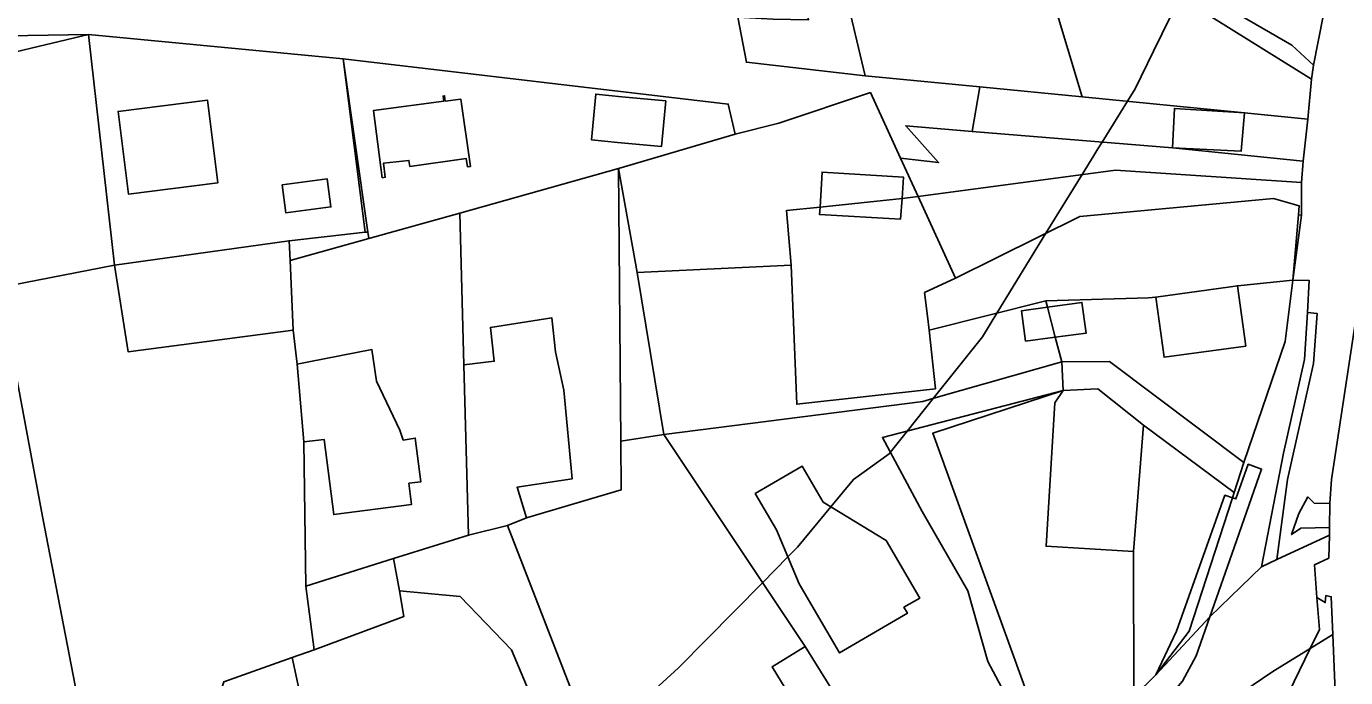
# Model space of a CAD drawing. Extents: x -477304 to -465429, y -1159113 to -1149210.
# Drawn here: x -473327.8 to -473162.4, y -1153881.2 to -1153799.6 of the extents above; entities that cross this region are included whole.
import ezdxf

# ---------------------------------------------------------------- set-up
doc = ezdxf.new("R2010")
doc.units = 0
for name, color, linetype in [('BPEJ_s', 7, 'Continuous'), ('ostatni_s', 7, 'Continuous'), ('trav_porost_s', 7, 'Continuous'), ('voda_s', 7, 'Continuous'), ('zahrada_s', 7, 'Continuous')]:
    doc.layers.add(name, color=color, linetype=linetype)

msp = doc.modelspace()

# ---------------------------------------------------------------- linework, layer by layer
at = {"layer": 'BPEJ_s'}
for points in [[(-473183.14, -1153795.95), (-473186.44, -1153802.7), (-473188.76, -1153807.44), (-473189.72, -1153808.98), (-473192.91, -1153814.11), (-473193.43, -1153814.95), (-473193.94, -1153815.78), (-473195.42, -1153818.18), (-473199.94, -1153825.53), (-473206.09, -1153835.53), (-473207.92, -1153838.51), (-473214.08, -1153846.24), (-473217.32, -1153850.31), (-473219.46, -1153852.99), (-473219.62, -1153853.19), (-473224.09, -1153856.38), (-473226.92, -1153859.81), (-473231.11, -1153864.89), (-473232.3, -1153866.1), (-473235.48, -1153869.33), (-473246, -1153880), (-473250.47, -1153884.04)], [(-473250.47, -1153884.04), (-473246, -1153880), (-473235.48, -1153869.33), (-473232.3, -1153866.1), (-473231.11, -1153864.89), (-473226.92, -1153859.81), (-473224.09, -1153856.38), (-473219.62, -1153853.19), (-473219.46, -1153852.99), (-473217.32, -1153850.31), (-473214.08, -1153846.24), (-473207.92, -1153838.51), (-473206.09, -1153835.53), (-473199.94, -1153825.53), (-473195.42, -1153818.18), (-473193.94, -1153815.78), (-473193.43, -1153814.95), (-473192.91, -1153814.11), (-473189.72, -1153808.98), (-473188.76, -1153807.44), (-473186.44, -1153802.7), (-473183.14, -1153795.95)]]:
    msp.add_lwpolyline(points, dxfattribs=at)
at = {"layer": 'ostatni_s'}
for points in [[(-473202.85, -1153783.66), (-473166.65, -1153806.23), (-473167.12, -1153811.22), (-473175.04, -1153810.42), (-473195.4, -1153808.43)], [(-473237.51, -1153804.1), (-473238.56, -1153798.46), (-473234.18, -1153798.69), (-473229.71, -1153798.76), (-473230.72, -1153793.62), (-473225.52, -1153793.53), (-473225.08, -1153795.41), (-473222.61, -1153805.8)], [(-473288.05, -1153803.68), (-473239.78, -1153809.33), (-473238.9, -1153813.1), (-473253.56, -1153817.41), (-473273.46, -1153823), (-473284.85, -1153826.2), (-473284.97, -1153825.37)], [(-473183.83, -1153809.89), (-473184.07, -1153814.84), (-473209.21, -1153812.76), (-473208.25, -1153807.17), (-473195.4, -1153808.43), (-473175.04, -1153810.42)], [(-473316.3, -1153810.25), (-473305.08, -1153808.83), (-473303.77, -1153819.19), (-473314.99, -1153820.61)], [(-473279.82, -1153816.4), (-473283.03, -1153816.75), (-473282.8, -1153818.51), (-473283.17, -1153818.56), (-473284.26, -1153810.13), (-473275.45, -1153808.99), (-473275.53, -1153808.33), (-473275.36, -1153808.3), (-473275.27, -1153808.96), (-473273.33, -1153808.71), (-473272.12, -1153817.14), (-473272.49, -1153817.19), (-473272.63, -1153816.16), (-473279.69, -1153817.17)], [(-473272.12, -1153817.14), (-473273.33, -1153808.71), (-473275.27, -1153808.96), (-473275.36, -1153808.3), (-473275.53, -1153808.33), (-473275.45, -1153808.99), (-473284.26, -1153810.13), (-473283.17, -1153818.56), (-473282.8, -1153818.51), (-473283.03, -1153816.75), (-473279.82, -1153816.4), (-473279.69, -1153817.17), (-473272.63, -1153816.16), (-473272.49, -1153817.19)], [(-473248.16, -1153814.66), (-473253.67, -1153814.14), (-473256.93, -1153813.8), (-473256.39, -1153808.08), (-473253.13, -1153808.42), (-473247.62, -1153808.94)], [(-473253.13, -1153808.42), (-473256.39, -1153808.08), (-473256.93, -1153813.8), (-473253.67, -1153814.14), (-473248.16, -1153814.66), (-473247.62, -1153808.94)], [(-473175.04, -1153810.42), (-473175.48, -1153815.25), (-473184.07, -1153814.84), (-473183.83, -1153809.89)], [(-473184.07, -1153814.84), (-473175.48, -1153815.25), (-473175.04, -1153810.42), (-473167.12, -1153811.22), (-473167.68, -1153816.51)], [(-473217.53, -1153812.07), (-473209.21, -1153812.76), (-473184.07, -1153814.84), (-473167.68, -1153816.51), (-473167.89, -1153819.15), (-473191.24, -1153817.62), (-473215.98, -1153820.92), (-473218.18, -1153816.11), (-473213.4, -1153816.66)], [(-473289.61, -1153822.22), (-473295.26, -1153822.95), (-473295.7, -1153819.45), (-473290.07, -1153818.71)], [(-473228.01, -1153817.87), (-473217.81, -1153818.48), (-473217.99, -1153821.17), (-473228.27, -1153822.25)], [(-473228.33, -1153823.18), (-473218.17, -1153823.76), (-473217.99, -1153821.17), (-473215.98, -1153820.92), (-473211.29, -1153831.15), (-473215.16, -1153832.97), (-473214.78, -1153835.91), (-473214.59, -1153837.67), (-473213.81, -1153845.02), (-473231.19, -1153846.95), (-473231.89, -1153829.52), (-473232.49, -1153822.69), (-473228.27, -1153822.25)], [(-473218.17, -1153823.76), (-473228.33, -1153823.18), (-473228.27, -1153822.25), (-473217.99, -1153821.17)], [(-473211.29, -1153831.15), (-473195.68, -1153823.42), (-473171.43, -1153821.15), (-473168.19, -1153822.09), (-473168.29, -1153823.22), (-473169, -1153831.42), (-473175.93, -1153832.11), (-473176.79, -1153832.25), (-473186.18, -1153833.52), (-473187.07, -1153833.63), (-473199.95, -1153833.99), (-473214.59, -1153837.67), (-473214.78, -1153835.91), (-473215.16, -1153832.97)], [(-473168.29, -1153823.22), (-473167.89, -1153823.27), (-473169, -1153831.42)], [(-473294.32, -1153837.68), (-473315.03, -1153840.38), (-473316.76, -1153829.52), (-473294.85, -1153826.47), (-473294.73, -1153828.96)], [(-473175.14, -1153854.27), (-473191.96, -1153841.62), (-473197.97, -1153841.65), (-473198.77, -1153838.56), (-473194.92, -1153838.06), (-473195.44, -1153834.2), (-473199.74, -1153834.8), (-473199.95, -1153833.99), (-473187.07, -1153833.63), (-473186.18, -1153833.52), (-473185.14, -1153841.07), (-473174.9, -1153839.66), (-473175.93, -1153832.11), (-473169, -1153831.42), (-473169.94, -1153839.08)], [(-473174.9, -1153839.66), (-473185.14, -1153841.07), (-473186.18, -1153833.52), (-473176.79, -1153832.25), (-473175.93, -1153832.11)], [(-473176.13, -1153858.83), (-473176.57, -1153858.68), (-473176.36, -1153858.04), (-473175.14, -1153854.27), (-473169.94, -1153839.08), (-473169, -1153831.42), (-473166.92, -1153831.45), (-473167.17, -1153835.44), (-473167.54, -1153841.36), (-473170.17, -1153853.09), (-473172.91, -1153867.32), (-473179.41, -1153873.61), (-473176.36, -1153864.93), (-473172.9, -1153855.08), (-473174.57, -1153854.48)], [(-473194.92, -1153838.06), (-473198.77, -1153838.56), (-473199.74, -1153834.8), (-473195.44, -1153834.2)], [(-473199.74, -1153834.8), (-473198.77, -1153838.56), (-473202.5, -1153839.05), (-473203.01, -1153835.25)], [(-473169.66, -1153856.4), (-473171, -1153866.43), (-473172.91, -1153867.32), (-473170.17, -1153853.09), (-473167.54, -1153841.36), (-473167.17, -1153835.44), (-473165.92, -1153835.6), (-473166.41, -1153841.86)], [(-473259.34, -1153856.29), (-473266.26, -1153857.37), (-473265.09, -1153861.21), (-473267.47, -1153862.15), (-473272.37, -1153863.38), (-473272.93, -1153842.02), (-473269.13, -1153841.57), (-473269.6, -1153837.32), (-473261.9, -1153836.14), (-473261.43, -1153840.39), (-473260.38, -1153845.21)], [(-473325.75, -1153861.01), (-473320, -1153890.84), (-473327.85, -1153892.29), (-473323.68, -1153913.43), (-473326.83, -1153914.02), (-473325.35, -1153921.94), (-473330.63, -1153922.78), (-473335.55, -1153893.13), (-473340.4, -1153863.89), (-473340.94, -1153863.98), (-473345.15, -1153841.32), (-473330.02, -1153838.13)], [(-473293.01, -1153851.68), (-473293.82, -1153841.92), (-473292.38, -1153841.64), (-473284.46, -1153840.1), (-473283.89, -1153844.07), (-473280.98, -1153850.19), (-473280.53, -1153851.46), (-473279.03, -1153851.2), (-473278.32, -1153856.67), (-473279.82, -1153856.87), (-473279.48, -1153859.52), (-473289.25, -1153860.79), (-473290.47, -1153851.37)], [(-473176.36, -1153858.04), (-473187.71, -1153849.59), (-473193.42, -1153845.04), (-473197.79, -1153845.25), (-473197.97, -1153841.65), (-473191.96, -1153841.62), (-473175.14, -1153854.27)], [(-473198.82, -1153846.79), (-473197.79, -1153845.25), (-473193.42, -1153845.04), (-473187.71, -1153849.59), (-473188.98, -1153865.43), (-473199.93, -1153864.75)], [(-473247.87, -1153850.73), (-473230.14, -1153877.34), (-473234.28, -1153879.85), (-473229.28, -1153888.1), (-473243.51, -1153896.72), (-473248.51, -1153888.47), (-473255.58, -1153892.75), (-473267.47, -1153862.15), (-473265.09, -1153861.21), (-473253.2, -1153857.67), (-473253.25, -1153851.57)], [(-473236.39, -1153858.15), (-473230.53, -1153854.7), (-473227.87, -1153859.23), (-473219.99, -1153864.04), (-473215.77, -1153871.25), (-473217.75, -1153872.41), (-473217.32, -1153873.15), (-473225.82, -1153878.13), (-473230.9, -1153869.45), (-473233.73, -1153862.68)], [(-473182, -1153875.41), (-473176.57, -1153858.68), (-473176.13, -1153858.83), (-473174.57, -1153854.48), (-473172.9, -1153855.08), (-473176.36, -1153864.93), (-473179.41, -1153873.61), (-473186.18, -1153880.87)], [(-473164.35, -1153859.38), (-473164.37, -1153862.42), (-473167.99, -1153862.49), (-473169.15, -1153863.29), (-473168.25, -1153860.67), (-473167.09, -1153858.57), (-473166.3, -1153859.35)], [(-473258.59, -1153897.85), (-473262.32, -1153888.76), (-473266.97, -1153877.74), (-473273.38, -1153871.06), (-473280.99, -1153870.35), (-473281.76, -1153866.31), (-473272.37, -1153863.38), (-473267.47, -1153862.15), (-473255.58, -1153892.75), (-473236.77, -1153925.2), (-473242.93, -1153929.9), (-473242.32, -1153925.23)], [(-473183.95, -1153888.9), (-473197.99, -1153899.55), (-473229.62, -1153924.18), (-473215.73, -1153912.65), (-473208.49, -1153906.29), (-473203.99, -1153902.29), (-473195.94, -1153894.94), (-473192.18, -1153891.5), (-473185.18, -1153884.4), (-473182.83, -1153881.67), (-473181.12, -1153878.51), (-473179.41, -1153873.61), (-473172.91, -1153867.32), (-473171, -1153866.43), (-473164.38, -1153863.36), (-473164.49, -1153866.23), (-473166.29, -1153867.09), (-473165.97, -1153871.17), (-473165.85, -1153872.69), (-473165.66, -1153875.18), (-473166.82, -1153877.57), (-473171.5, -1153880.46)], [(-473280.99, -1153870.35), (-473280.47, -1153873.58), (-473291.69, -1153877.74), (-473292.76, -1153869.74), (-473281.76, -1153866.31)], [(-473280.47, -1153873.58), (-473280.99, -1153870.35), (-473273.38, -1153871.06), (-473266.97, -1153877.74), (-473262.32, -1153888.76), (-473288.96, -1153904.37), (-473294.47, -1153878.72), (-473291.69, -1153877.74)], [(-473165.66, -1153875.18), (-473165.85, -1153872.69), (-473165.97, -1153871.17), (-473164.93, -1153871.82), (-473164.83, -1153870.93), (-473164.18, -1153871.08), (-473164.14, -1153872.06), (-473163.98, -1153875.82), (-473166.82, -1153877.57)], [(-473163.64, -1153884.01), (-473163.6, -1153884.91), (-473167.27, -1153887.24), (-473167.71, -1153886.6), (-473168.71, -1153887.28), (-473169.5, -1153883.1), (-473166.82, -1153877.57), (-473163.98, -1153875.82)], [(-473301.53, -1153921.66), (-473302.8, -1153915.32), (-473300.1, -1153914.79), (-473301.4, -1153908.28), (-473304.1, -1153908.81), (-473307.03, -1153894.15), (-473303.03, -1153881.74), (-473294.47, -1153878.72), (-473288.96, -1153904.37), (-473298.13, -1153909.74), (-473294.74, -1153916.29), (-473289.67, -1153924.67), (-473285.55, -1153922.16), (-473278.13, -1153953.65), (-473288.1, -1153959.63), (-473297.95, -1153939.66), (-473298.56, -1153936.59), (-473299.71, -1153930.79)]]:
    msp.add_lwpolyline(points, close=True, dxfattribs=at)
for points in [[(-473328.63, -1153789.29), (-473323.57, -1153788.52), (-473317.53, -1153788.14), (-473311.33, -1153788.34), (-473303, -1153789.58), (-473281.9, -1153792.51), (-473261.1, -1153795.57), (-473238.56, -1153798.46), (-473237.51, -1153804.1), (-473222.61, -1153805.8), (-473208.25, -1153807.17), (-473209.21, -1153812.76), (-473217.53, -1153812.07), (-473213.4, -1153816.66), (-473218.18, -1153816.11), (-473221.95, -1153807.89), (-473233.42, -1153811.73), (-473238.9, -1153813.1), (-473239.78, -1153809.33), (-473288.05, -1153803.68), (-473320, -1153800.62), (-473335.25, -1153800.87)], [(-473159.81, -1153827.77), (-473164.16, -1153856.39), (-473164.35, -1153859.38), (-473166.3, -1153859.35), (-473167.09, -1153858.57), (-473168.25, -1153860.67), (-473169.15, -1153863.29), (-473167.99, -1153862.49), (-473164.37, -1153862.42), (-473164.38, -1153863.36), (-473171, -1153866.43), (-473169.66, -1153856.4), (-473166.41, -1153841.86), (-473165.92, -1153835.6), (-473167.17, -1153835.44), (-473166.92, -1153831.45), (-473169, -1153831.42), (-473167.89, -1153823.27), (-473167.89, -1153819.15), (-473167.68, -1153816.51), (-473167.12, -1153811.22), (-473166.65, -1153806.23), (-473166.41, -1153804.46), (-473165.18, -1153798.31)], [(-473342.53, -1153834.53), (-473316.76, -1153829.52), (-473315.03, -1153840.38), (-473294.32, -1153837.68), (-473293.82, -1153841.92), (-473293.01, -1153851.68), (-473292.76, -1153869.74), (-473291.69, -1153877.74), (-473294.47, -1153878.72), (-473303.03, -1153881.74)], [(-473330.63, -1153922.78), (-473325.35, -1153921.94), (-473326.83, -1153914.02), (-473323.68, -1153913.43), (-473327.85, -1153892.29), (-473320, -1153890.84), (-473325.75, -1153861.01), (-473330.02, -1153838.13)], [(-473188.94, -1153883.58), (-473186.18, -1153880.87), (-473179.41, -1153873.61), (-473181.12, -1153878.51), (-473182.83, -1153881.67)], [(-473329.55, -1153985.61), (-473319.8, -1153980.47), (-473305.15, -1153972.88), (-473294.9, -1153967.28), (-473276.9, -1153956.7), (-473264.2, -1153948.66), (-473251.96, -1153940.39), (-473242.81, -1153933.87), (-473233.61, -1153927.04), (-473229.62, -1153924.18), (-473197.99, -1153899.55), (-473183.95, -1153888.9), (-473171.5, -1153880.46), (-473166.82, -1153877.57), (-473169.5, -1153883.1), (-473187.22, -1153899.5), (-473203.93, -1153912.5), (-473210.13, -1153918.12), (-473224.99, -1153929.8), (-473253.28, -1153949.92), (-473278.07, -1153965.7), (-473297.67, -1153976.77), (-473316.63, -1153987.17), (-473342.19, -1154000.54)]]:
    msp.add_lwpolyline(points, dxfattribs=at)
at = {"layer": 'trav_porost_s'}
for points in [[(-473359.86, -1153810.41), (-473349.12, -1153806.15), (-473335.25, -1153800.87), (-473320, -1153800.62), (-473335.45, -1153804.3), (-473346.08, -1153809.55), (-473344.29, -1153822.15), (-473351.22, -1153823.07), (-473361.3, -1153824.4), (-473363.32, -1153814.36), (-473386.95, -1153821.22), (-473389.63, -1153811.63), (-473374.46, -1153805.65), (-473373.99, -1153814.25)], [(-473285.31, -1153825.41), (-473288.05, -1153803.68), (-473284.97, -1153825.37)], [(-473217.99, -1153821.17), (-473217.81, -1153818.48), (-473228.01, -1153817.87), (-473228.27, -1153822.25), (-473232.49, -1153822.69), (-473231.89, -1153829.52), (-473251.19, -1153830.43), (-473253.56, -1153817.41), (-473238.9, -1153813.1), (-473233.42, -1153811.73), (-473221.95, -1153807.89), (-473218.18, -1153816.11), (-473215.98, -1153820.92)], [(-473247.87, -1153850.73), (-473253.25, -1153851.57), (-473253.56, -1153817.41), (-473251.19, -1153830.43)], [(-473167.89, -1153819.15), (-473167.89, -1153823.27), (-473168.29, -1153823.22), (-473168.19, -1153822.09), (-473171.43, -1153821.15), (-473195.68, -1153823.42), (-473211.29, -1153831.15), (-473215.98, -1153820.92), (-473191.24, -1153817.62)], [(-473284.85, -1153826.2), (-473294.73, -1153828.96), (-473294.85, -1153826.47), (-473285.31, -1153825.41), (-473284.97, -1153825.37)], [(-473251.19, -1153830.43), (-473231.89, -1153829.52), (-473231.19, -1153846.95), (-473213.81, -1153845.02), (-473214.59, -1153837.67), (-473199.95, -1153833.99), (-473199.74, -1153834.8), (-473203.01, -1153835.25), (-473202.5, -1153839.05), (-473198.77, -1153838.56), (-473197.97, -1153841.65), (-473213.7, -1153846.13), (-473215.38, -1153846.61), (-473247.87, -1153850.73)]]:
    msp.add_lwpolyline(points, close=True, dxfattribs=at)
at = {"layer": 'voda_s'}
msp.add_lwpolyline([(-473158.35, -1153881.57), (-473168.16, -1153890.18), (-473168.71, -1153887.28), (-473167.71, -1153886.6), (-473167.27, -1153887.24), (-473163.6, -1153884.91), (-473163.64, -1153884.01), (-473163.98, -1153875.82), (-473164.14, -1153872.06), (-473164.18, -1153871.08), (-473164.83, -1153870.93), (-473164.93, -1153871.82), (-473165.97, -1153871.17), (-473166.29, -1153867.09), (-473164.49, -1153866.23), (-473164.38, -1153863.36), (-473164.37, -1153862.42), (-473164.35, -1153859.38), (-473164.16, -1153856.39), (-473159.81, -1153827.77)], dxfattribs=at)
at = {"layer": 'zahrada_s'}
for points in [[(-473169.12, -1153801.95), (-473194.37, -1153787.35), (-473203.65, -1153780.7), (-473204.89, -1153776.67), (-473196.68, -1153778.59), (-473177.66, -1153793.14), (-473177.48, -1153760.44), (-473158.43, -1153758.41), (-473161.61, -1153779.66), (-473165.18, -1153798.31), (-473166.41, -1153804.46)], [(-473220.91, -1153794.27), (-473217.28, -1153789.85), (-473208.75, -1153789.48), (-473209.21, -1153778.95), (-473204.89, -1153776.67), (-473203.65, -1153780.7), (-473194.37, -1153787.35), (-473169.12, -1153801.95), (-473166.41, -1153804.46), (-473166.65, -1153806.23), (-473202.85, -1153783.66), (-473195.4, -1153808.43), (-473208.25, -1153807.17), (-473222.61, -1153805.8), (-473225.08, -1153795.41)], [(-473346.08, -1153809.55), (-473335.45, -1153804.3), (-473320, -1153800.62), (-473316.76, -1153829.52), (-473342.53, -1153834.53), (-473344.29, -1153822.15)], [(-473288.05, -1153803.68), (-473285.31, -1153825.41), (-473294.85, -1153826.47), (-473316.76, -1153829.52), (-473320, -1153800.62)], [(-473303.77, -1153819.19), (-473305.08, -1153808.83), (-473316.3, -1153810.25), (-473314.99, -1153820.61)], [(-473260.38, -1153845.21), (-473261.43, -1153840.39), (-473261.9, -1153836.14), (-473269.6, -1153837.32), (-473269.13, -1153841.57), (-473272.93, -1153842.02), (-473273.46, -1153823), (-473253.56, -1153817.41), (-473253.25, -1153851.57), (-473253.2, -1153857.67), (-473265.09, -1153861.21), (-473266.26, -1153857.37), (-473259.34, -1153856.29)], [(-473295.7, -1153819.45), (-473295.26, -1153822.95), (-473289.61, -1153822.22), (-473290.07, -1153818.71)], [(-473280.98, -1153850.19), (-473283.89, -1153844.07), (-473284.46, -1153840.1), (-473292.38, -1153841.64), (-473293.82, -1153841.92), (-473294.32, -1153837.68), (-473294.73, -1153828.96), (-473284.85, -1153826.2), (-473273.46, -1153823), (-473272.93, -1153842.02), (-473272.37, -1153863.38), (-473281.76, -1153866.31), (-473292.76, -1153869.74), (-473293.01, -1153851.68), (-473290.47, -1153851.37), (-473289.25, -1153860.79), (-473279.48, -1153859.52), (-473279.82, -1153856.87), (-473278.32, -1153856.67), (-473279.03, -1153851.2), (-473280.53, -1153851.46)], [(-473212.4, -1153905.82), (-473230.14, -1153877.34), (-473247.87, -1153850.73), (-473215.38, -1153846.61), (-473213.7, -1153846.13), (-473197.97, -1153841.65), (-473197.79, -1153845.25), (-473220.46, -1153851.12), (-473215.46, -1153860.41), (-473209.75, -1153870.34), (-473207.23, -1153879.19), (-473199.42, -1153893.88)], [(-473220.46, -1153851.12), (-473197.79, -1153845.25), (-473214.13, -1153850.6), (-473198.7, -1153893.17), (-473199.42, -1153893.88), (-473207.23, -1153879.19), (-473209.75, -1153870.34), (-473215.46, -1153860.41)], [(-473188.98, -1153865.43), (-473188.94, -1153883.58), (-473198.7, -1153893.17), (-473214.13, -1153850.6), (-473197.79, -1153845.25), (-473198.82, -1153846.79), (-473199.93, -1153864.75)], [(-473188.98, -1153865.43), (-473187.71, -1153849.59), (-473176.36, -1153858.04), (-473176.57, -1153858.68), (-473177.5, -1153858.36), (-473179.76, -1153864.69), (-473183.59, -1153875.38), (-473186.18, -1153880.87), (-473188.94, -1153883.58)], [(-473219.99, -1153864.04), (-473227.87, -1153859.23), (-473230.53, -1153854.7), (-473236.39, -1153858.15), (-473233.73, -1153862.68), (-473230.9, -1153869.45), (-473225.82, -1153878.13), (-473217.32, -1153873.15), (-473217.75, -1153872.41), (-473215.77, -1153871.25)], [(-473177.5, -1153858.36), (-473176.57, -1153858.68), (-473182, -1153875.41), (-473186.18, -1153880.87), (-473183.59, -1153875.38), (-473179.76, -1153864.69)], [(-473255.58, -1153892.75), (-473248.51, -1153888.47), (-473243.51, -1153896.72), (-473229.28, -1153888.1), (-473234.28, -1153879.85), (-473230.14, -1153877.34), (-473212.4, -1153905.82), (-473236.77, -1153925.2)]]:
    msp.add_lwpolyline(points, close=True, dxfattribs=at)

doc.saveas('drawing.dxf')
